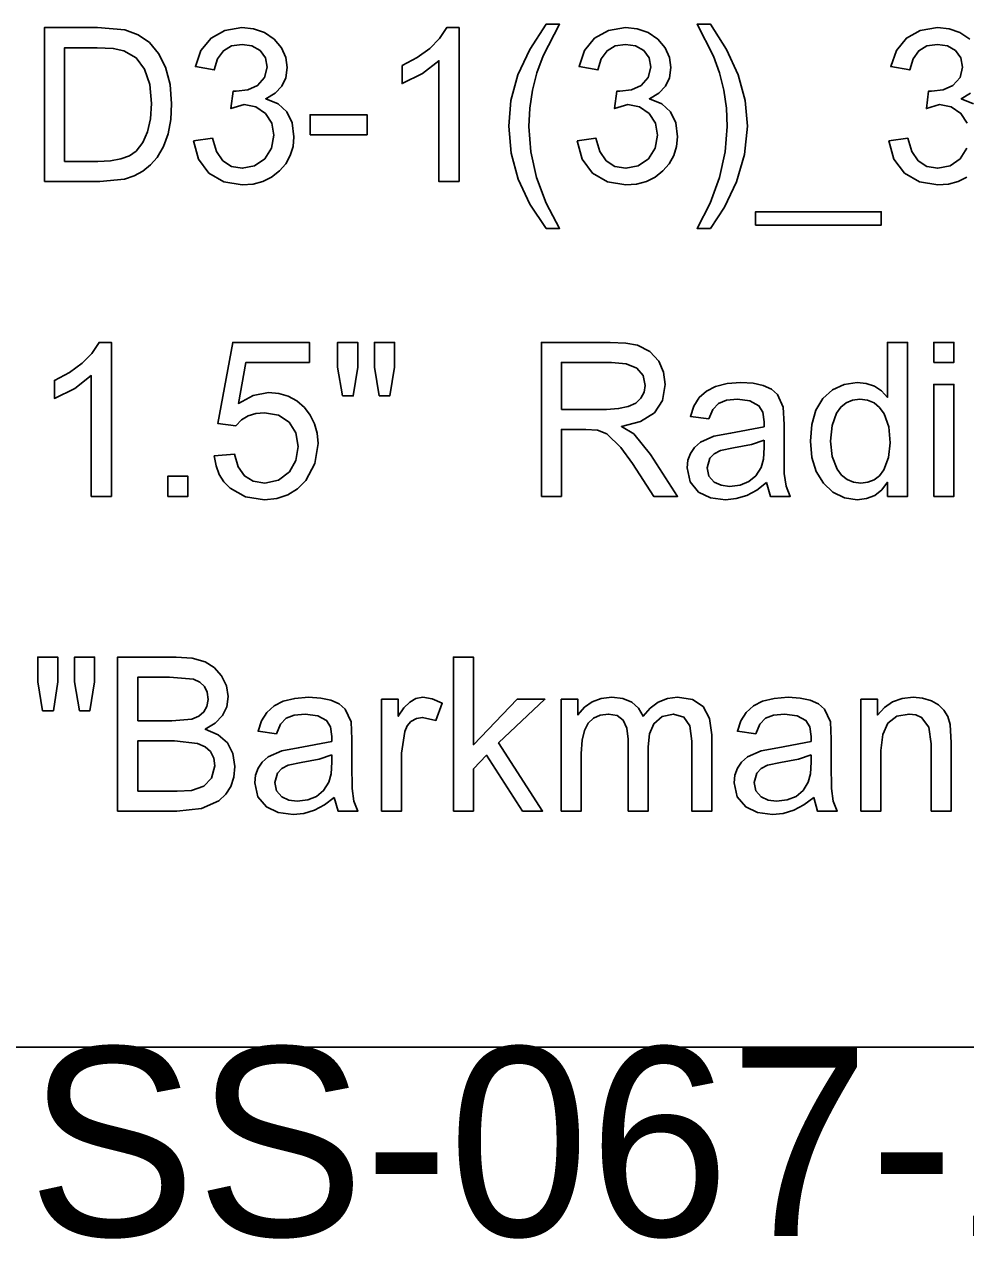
# Model space of a CAD drawing. Extents: x 1001568 to 1002149, y 1840825 to 1841423.
# Drawn here: x 1001932.679 to 1001934.673, y 1840981.063 to 1840983.636 of the extents above; entities that cross this region are included whole.
import ezdxf

# ---------------------------------------------------------------- set-up
doc = ezdxf.new("R2010")
doc.units = 0
for name, color, linetype in [('40', 7, 'Continuous'), ('R_No Plot', 7, 'Continuous'), ('SIGNS', 7, 'Continuous')]:
    doc.layers.add(name, color=color, linetype=linetype)

msp = doc.modelspace()

# ---------------------------------------------------------------- linework, layer by layer
at = {"layer": 'R_No Plot'}
msp.add_line((1001890.6501, 1840981.4691), (1001982.1327, 1840981.4691), dxfattribs=at)
at = {"layer": 'SIGNS'}
for points in [[(1001932.7213, 1840983.3024), (1001932.8389, 1840983.3024), (1001932.8911, 1840983.308), (1001932.9115, 1840983.3146), (1001932.9299, 1840983.3246), (1001932.9459, 1840983.3377), (1001932.9598, 1840983.3538), (1001932.9734, 1840983.3772), (1001932.9831, 1840983.4039), (1001932.9889, 1840983.434), (1001932.9907, 1840983.4673), (1001932.9875, 1840983.5084), (1001932.9779, 1840983.5448), (1001932.9632, 1840983.574), (1001932.944, 1840983.597), (1001932.9201, 1840983.6136), (1001932.8916, 1840983.624), (1001932.8335, 1840983.6287), (1001932.7213, 1840983.6287), (1001932.7213, 1840983.3024)], [(1001934.6815, 1840983.6042), (1001934.6607, 1840983.618), (1001934.6377, 1840983.6261), (1001934.6131, 1840983.6287), (1001934.5767, 1840983.6229), (1001934.5475, 1840983.6064), (1001934.5262, 1840983.5802), (1001934.5144, 1840983.546), (1001934.5545, 1840983.539), (1001934.5615, 1840983.5628), (1001934.5737, 1840983.5798), (1001934.5909, 1840983.5899), (1001934.6132, 1840983.5932), (1001934.6342, 1840983.5898), (1001934.6515, 1840983.5799), (1001934.6628, 1840983.5646), (1001934.6665, 1840983.5452), (1001934.6612, 1840983.5228), (1001934.646, 1840983.5063), (1001934.6256, 1840983.497), (1001934.6006, 1840983.4939), (1001934.5941, 1840983.4939), (1001934.5897, 1840983.4573), (1001934.6176, 1840983.4655), (1001934.6426, 1840983.4609), (1001934.6628, 1840983.4471), (1001934.6763, 1840983.4263)], [(1001932.7638, 1840983.345), (1001932.7638, 1840983.5861), (1001932.8333, 1840983.5861), (1001932.8671, 1840983.5845), (1001932.8898, 1840983.5797), (1001932.9153, 1840983.5644), (1001932.9336, 1840983.5407), (1001932.9446, 1840983.5084), (1001932.9482, 1840983.4679), (1001932.9461, 1840983.4355), (1001932.9399, 1840983.408), (1001932.9296, 1840983.3852), (1001932.9153, 1840983.3671), (1001932.9014, 1840983.3574), (1001932.8834, 1840983.3505), (1001932.861, 1840983.3463), (1001932.8344, 1840983.345), (1001932.7638, 1840983.345)], [(1001934.6896, 1840983.4673), (1001934.6636, 1840983.4779), (1001934.6835, 1840983.4896)], [(1001934.6757, 1840983.3733), (1001934.6614, 1840983.3509), (1001934.6399, 1840983.3357), (1001934.6138, 1840983.3308), (1001934.5906, 1840983.3348), (1001934.5723, 1840983.3468), (1001934.5588, 1840983.3665), (1001934.5504, 1840983.3942), (1001934.5104, 1840983.3887), (1001934.5208, 1840983.3503), (1001934.5432, 1840983.3206), (1001934.5749, 1840983.3017), (1001934.6138, 1840983.2954), (1001934.6365, 1840983.2973), (1001934.6572, 1840983.3028), (1001934.6757, 1840983.312)], [(1001933.7742, 1840982.6358), (1001933.8167, 1840982.6358), (1001933.8167, 1840982.7776), (1001933.8681, 1840982.7776), (1001933.8927, 1840982.7762), (1001933.9129, 1840982.7681), (1001933.9427, 1840982.739), (1001933.9674, 1840982.7056), (1001934.0121, 1840982.6358), (1001934.0625, 1840982.6358), (1001934.0056, 1840982.7245), (1001933.9698, 1840982.768), (1001933.9436, 1840982.7841), (1001933.9844, 1840982.7945), (1001934.0135, 1840982.8128), (1001934.0309, 1840982.839), (1001934.0366, 1840982.873), (1001934.033, 1840982.8988), (1001934.0229, 1840982.9222), (1001934.004, 1840982.943), (1001933.9777, 1840982.956), (1001933.953, 1840982.9604), (1001933.9197, 1840982.962), (1001933.7742, 1840982.962), (1001933.7742, 1840982.6358)], [(1001934.5073, 1840982.6358), (1001934.5499, 1840982.6358), (1001934.5499, 1840982.962), (1001934.5073, 1840982.962), (1001934.5073, 1840982.8455), (1001934.4945, 1840982.8592), (1001934.4796, 1840982.869), (1001934.4623, 1840982.8749), (1001934.443, 1840982.8769), (1001934.4154, 1840982.873), (1001934.3909, 1840982.8615), (1001934.3702, 1840982.8428), (1001934.3557, 1840982.8184), (1001934.3469, 1840982.7882), (1001934.3442, 1840982.7526), (1001934.3474, 1840982.7179), (1001934.3566, 1840982.6882), (1001934.3715, 1840982.6637), (1001934.3917, 1840982.645), (1001934.416, 1840982.6326), (1001934.4431, 1840982.6287), (1001934.463, 1840982.631), (1001934.4804, 1840982.638), (1001934.4952, 1840982.6495), (1001934.5073, 1840982.6657), (1001934.5073, 1840982.6358)], [(1001933.8167, 1840982.8201), (1001933.8167, 1840982.9194), (1001933.9224, 1840982.9194), (1001933.9537, 1840982.9163), (1001933.9761, 1840982.9073), (1001933.9895, 1840982.892), (1001933.994, 1840982.8707), (1001933.9918, 1840982.8566), (1001933.9851, 1840982.8437), (1001933.9742, 1840982.8333), (1001933.9583, 1840982.826), (1001933.9375, 1840982.8216), (1001933.9118, 1840982.8201), (1001933.8167, 1840982.8201)], [(1001934.2513, 1840982.665), (1001934.2593, 1840982.6358), (1001934.3013, 1840982.6358), (1001934.2928, 1840982.6571), (1001934.2888, 1840982.684), (1001934.2886, 1840982.7346), (1001934.2886, 1840982.7879), (1001934.2866, 1840982.8247), (1001934.2741, 1840982.8518), (1001934.2613, 1840982.8628), (1001934.2441, 1840982.8707), (1001934.2226, 1840982.8753), (1001934.1969, 1840982.8769), (1001934.1676, 1840982.8747), (1001934.143, 1840982.8686), (1001934.1236, 1840982.8587), (1001934.1083, 1840982.845), (1001934.097, 1840982.827), (1001934.0898, 1840982.8051), (1001934.1286, 1840982.7998), (1001934.137, 1840982.8198), (1001934.1493, 1840982.8328), (1001934.1661, 1840982.8393), (1001934.1897, 1840982.8414), (1001934.216, 1840982.8379), (1001934.2349, 1840982.8279), (1001934.2432, 1840982.8143), (1001934.2461, 1840982.7936), (1001934.2458, 1840982.7832), (1001934.175, 1840982.7695), (1001934.1398, 1840982.7635), (1001934.1112, 1840982.7504), (1001934.0987, 1840982.7395), (1001934.0898, 1840982.7268), (1001934.0845, 1840982.7122), (1001934.083, 1840982.6959), (1001934.0892, 1840982.6663), (1001934.1073, 1840982.6446), (1001934.1324, 1840982.6326), (1001934.164, 1840982.6287), (1001934.1869, 1840982.631), (1001934.2092, 1840982.6379), (1001934.2306, 1840982.6492), (1001934.2513, 1840982.665)], [(1001934.3868, 1840982.7527), (1001934.3899, 1840982.7856), (1001934.3994, 1840982.812), (1001934.4084, 1840982.8248), (1001934.4197, 1840982.834), (1001934.4332, 1840982.8396), (1001934.449, 1840982.8414), (1001934.4649, 1840982.8394), (1001934.4789, 1840982.8337), (1001934.4906, 1840982.824), (1001934.5001, 1840982.8107), (1001934.5099, 1840982.7832), (1001934.5132, 1840982.7493), (1001934.5098, 1840982.7179), (1001934.4997, 1840982.6921), (1001934.4903, 1840982.6796), (1001934.4791, 1840982.671), (1001934.4658, 1840982.6657), (1001934.4506, 1840982.6641), (1001934.435, 1840982.666), (1001934.4216, 1840982.6715), (1001934.4102, 1840982.6807), (1001934.4007, 1840982.6936), (1001934.3902, 1840982.7203), (1001934.3868, 1840982.7527)], [(1001934.2461, 1840982.7547), (1001934.2461, 1840982.7391), (1001934.2444, 1840982.7146), (1001934.2396, 1840982.6969), (1001934.2287, 1840982.6794), (1001934.2139, 1840982.667), (1001934.1952, 1840982.6595), (1001934.1727, 1840982.657), (1001934.1548, 1840982.6593), (1001934.1402, 1840982.6659), (1001934.1291, 1840982.6789), (1001934.1255, 1840982.6965), (1001934.131, 1840982.7164), (1001934.14, 1840982.7261), (1001934.1535, 1840982.7331), (1001934.1813, 1840982.7387), (1001934.219, 1840982.746), (1001934.2461, 1840982.7547)], [(1001932.8764, 1840981.9691), (1001933.0017, 1840981.9691), (1001933.054, 1840981.9744), (1001933.0907, 1840981.9907), (1001933.1055, 1840982.0047), (1001933.1161, 1840982.0215), (1001933.1224, 1840982.0411), (1001933.1246, 1840982.0636), (1001933.1206, 1840982.0913), (1001933.1089, 1840982.1137), (1001933.0893, 1840982.1308), (1001933.0619, 1840982.1426), (1001933.0832, 1840982.1556), (1001933.0985, 1840982.1715), (1001933.1076, 1840982.1903), (1001933.1105, 1840982.2119), (1001933.1069, 1840982.2346), (1001933.0967, 1840982.2556), (1001933.0811, 1840982.2732), (1001933.0615, 1840982.2854), (1001933.0344, 1840982.2928), (1001933.0006, 1840982.2953), (1001932.8764, 1840982.2953), (1001932.8764, 1840981.9691)], [(1001932.9189, 1840982.1606), (1001932.9189, 1840982.2528), (1001932.986, 1840982.2528), (1001933.037, 1840982.2484), (1001933.0506, 1840982.2423), (1001933.0604, 1840982.2331), (1001933.0661, 1840982.221), (1001933.0679, 1840982.2059), (1001933.0656, 1840982.191), (1001933.0591, 1840982.1791), (1001933.0485, 1840982.1701), (1001933.0338, 1840982.1641), (1001932.9914, 1840982.1606), (1001932.9189, 1840982.1606)], [(1001933.3354, 1840981.9983), (1001933.3434, 1840981.9691), (1001933.3854, 1840981.9691), (1001933.3769, 1840981.9905), (1001933.3729, 1840982.0173), (1001933.3727, 1840982.0679), (1001933.3727, 1840982.1213), (1001933.3708, 1840982.158), (1001933.3582, 1840982.1852), (1001933.3454, 1840982.1962), (1001933.3282, 1840982.204), (1001933.3067, 1840982.2087), (1001933.281, 1840982.2102), (1001933.2517, 1840982.208), (1001933.2271, 1840982.2019), (1001933.2077, 1840982.1921), (1001933.1924, 1840982.1783), (1001933.1811, 1840982.1604), (1001933.1739, 1840982.1384), (1001933.2127, 1840982.1331), (1001933.2211, 1840982.1532), (1001933.2334, 1840982.1661), (1001933.2502, 1840982.1726), (1001933.2738, 1840982.1748), (1001933.3002, 1840982.1712), (1001933.319, 1840982.1612), (1001933.3273, 1840982.1476), (1001933.3302, 1840982.1269), (1001933.3299, 1840982.1166), (1001933.2591, 1840982.1029), (1001933.2239, 1840982.0969), (1001933.1953, 1840982.0838), (1001933.1828, 1840982.0728), (1001933.1739, 1840982.0602), (1001933.1686, 1840982.0456), (1001933.1671, 1840982.0292), (1001933.1733, 1840981.9997), (1001933.1914, 1840981.9779), (1001933.2165, 1840981.9659), (1001933.2481, 1840981.962), (1001933.271, 1840981.9643), (1001933.2933, 1840981.9712), (1001933.3147, 1840981.9825), (1001933.3354, 1840981.9983)], [(1001934.351, 1840981.9983), (1001934.359, 1840981.9691), (1001934.4009, 1840981.9691), (1001934.3925, 1840981.9905), (1001934.3885, 1840982.0173), (1001934.3883, 1840982.0679), (1001934.3883, 1840982.1213), (1001934.3863, 1840982.158), (1001934.3738, 1840982.1852), (1001934.3609, 1840982.1962), (1001934.3438, 1840982.204), (1001934.3223, 1840982.2087), (1001934.2966, 1840982.2102), (1001934.2673, 1840982.208), (1001934.2427, 1840982.2019), (1001934.2233, 1840982.1921), (1001934.208, 1840982.1783), (1001934.1967, 1840982.1604), (1001934.1895, 1840982.1384), (1001934.2283, 1840982.1331), (1001934.2367, 1840982.1532), (1001934.249, 1840982.1661), (1001934.2658, 1840982.1726), (1001934.2894, 1840982.1748), (1001934.3157, 1840982.1712), (1001934.3346, 1840982.1612), (1001934.3429, 1840982.1476), (1001934.3458, 1840982.1269), (1001934.3455, 1840982.1166), (1001934.2747, 1840982.1029), (1001934.2395, 1840982.0969), (1001934.2109, 1840982.0838), (1001934.1984, 1840982.0728), (1001934.1895, 1840982.0602), (1001934.1842, 1840982.0456), (1001934.1826, 1840982.0292), (1001934.1889, 1840981.9997), (1001934.207, 1840981.9779), (1001934.2321, 1840981.9659), (1001934.2637, 1840981.962), (1001934.2866, 1840981.9643), (1001934.3089, 1840981.9712), (1001934.3303, 1840981.9825), (1001934.351, 1840981.9983)], [(1001932.9189, 1840982.0116), (1001932.9189, 1840982.118), (1001932.9966, 1840982.118), (1001933.0456, 1840982.1127), (1001933.0617, 1840982.1054), (1001933.0731, 1840982.0951), (1001933.0799, 1840982.0815), (1001933.0821, 1840982.0649), (1001933.0754, 1840982.0387), (1001933.0588, 1840982.022), (1001933.0329, 1840982.0131), (1001933.0026, 1840982.0116), (1001932.9189, 1840982.0116)], [(1001933.3302, 1840982.088), (1001933.3302, 1840982.0725), (1001933.3285, 1840982.0479), (1001933.3238, 1840982.0303), (1001933.3128, 1840982.0128), (1001933.298, 1840982.0003), (1001933.2793, 1840981.9928), (1001933.2568, 1840981.9904), (1001933.2389, 1840981.9926), (1001933.2243, 1840981.9992), (1001933.2132, 1840982.0122), (1001933.2096, 1840982.0298), (1001933.2152, 1840982.0498), (1001933.2241, 1840982.0594), (1001933.2377, 1840982.0664), (1001933.2654, 1840982.0721), (1001933.3031, 1840982.0793), (1001933.3302, 1840982.088)], [(1001934.3458, 1840982.088), (1001934.3458, 1840982.0725), (1001934.3441, 1840982.0479), (1001934.3393, 1840982.0303), (1001934.3284, 1840982.0128), (1001934.3136, 1840982.0003), (1001934.2949, 1840981.9928), (1001934.2724, 1840981.9904), (1001934.2545, 1840981.9926), (1001934.2399, 1840981.9992), (1001934.2287, 1840982.0122), (1001934.2252, 1840982.0298), (1001934.2307, 1840982.0498), (1001934.2397, 1840982.0594), (1001934.2532, 1840982.0664), (1001934.2809, 1840982.0721), (1001934.3187, 1840982.0793), (1001934.3458, 1840982.088)]]:
    msp.add_lwpolyline(points, dxfattribs=at)
for points in [[(1001933.0371, 1840983.3887), (1001933.0475, 1840983.3503), (1001933.0698, 1840983.3206), (1001933.1015, 1840983.3017), (1001933.1404, 1840983.2954), (1001933.1632, 1840983.2973), (1001933.1839, 1840983.3028), (1001933.2024, 1840983.312), (1001933.219, 1840983.325), (1001933.2324, 1840983.3405), (1001933.2422, 1840983.3578), (1001933.2479, 1840983.3768), (1001933.2499, 1840983.3975), (1001933.2462, 1840983.4272), (1001933.235, 1840983.4506), (1001933.2163, 1840983.4673), (1001933.1903, 1840983.4779), (1001933.2101, 1840983.4896), (1001933.2243, 1840983.5047), (1001933.2329, 1840983.5226), (1001933.2357, 1840983.5439), (1001933.2326, 1840983.5655), (1001933.2237, 1840983.5859), (1001933.2082, 1840983.6042), (1001933.1874, 1840983.618), (1001933.1644, 1840983.6261), (1001933.1398, 1840983.6287), (1001933.1034, 1840983.6229), (1001933.0742, 1840983.6064), (1001933.0529, 1840983.5802), (1001933.0411, 1840983.546), (1001933.0812, 1840983.539), (1001933.0882, 1840983.5628), (1001933.1004, 1840983.5798), (1001933.1176, 1840983.5899), (1001933.1399, 1840983.5932), (1001933.1609, 1840983.5898), (1001933.1782, 1840983.5799), (1001933.1895, 1840983.5646), (1001933.1932, 1840983.5452), (1001933.1878, 1840983.5228), (1001933.1727, 1840983.5063), (1001933.1523, 1840983.497), (1001933.1273, 1840983.4939), (1001933.1208, 1840983.4939), (1001933.1164, 1840983.4573), (1001933.1443, 1840983.4655), (1001933.1693, 1840983.4609), (1001933.1895, 1840983.4471), (1001933.2029, 1840983.4263), (1001933.2074, 1840983.4006), (1001933.2024, 1840983.3733), (1001933.1881, 1840983.3509), (1001933.1666, 1840983.3357), (1001933.1405, 1840983.3308), (1001933.1173, 1840983.3348), (1001933.099, 1840983.3468), (1001933.0855, 1840983.3665), (1001933.0771, 1840983.3942)], [(1001933.5996, 1840983.3024), (1001933.5996, 1840983.6287), (1001933.5736, 1840983.6287), (1001933.5585, 1840983.6054), (1001933.5376, 1840983.5842), (1001933.5111, 1840983.5651), (1001933.479, 1840983.5481), (1001933.479, 1840983.51), (1001933.5221, 1840983.5312), (1001933.557, 1840983.5584), (1001933.557, 1840983.3024)], [(1001933.784, 1840983.2032), (1001933.8128, 1840983.2032), (1001933.7842, 1840983.2572), (1001933.7637, 1840983.3112), (1001933.7514, 1840983.3653), (1001933.7473, 1840983.4194), (1001933.7493, 1840983.4582), (1001933.755, 1840983.4961), (1001933.7644, 1840983.533), (1001933.7778, 1840983.5689), (1001933.8128, 1840983.6357), (1001933.784, 1840983.6357), (1001933.7493, 1840983.5822), (1001933.7245, 1840983.5284), (1001933.7097, 1840983.4742), (1001933.7048, 1840983.4197), (1001933.7098, 1840983.3626), (1001933.7246, 1840983.3075), (1001933.7493, 1840983.2544)], [(1001933.8499, 1840983.3887), (1001933.8602, 1840983.3503), (1001933.8826, 1840983.3206), (1001933.9143, 1840983.3017), (1001933.9532, 1840983.2954), (1001933.9759, 1840983.2973), (1001933.9966, 1840983.3028), (1001934.0151, 1840983.312), (1001934.0317, 1840983.325), (1001934.0451, 1840983.3405), (1001934.0549, 1840983.3578), (1001934.0607, 1840983.3768), (1001934.0626, 1840983.3975), (1001934.0589, 1840983.4272), (1001934.0477, 1840983.4506), (1001934.0291, 1840983.4673), (1001934.003, 1840983.4779), (1001934.0229, 1840983.4896), (1001934.0371, 1840983.5047), (1001934.0456, 1840983.5226), (1001934.0485, 1840983.5439), (1001934.0454, 1840983.5655), (1001934.0364, 1840983.5859), (1001934.021, 1840983.6042), (1001934.0001, 1840983.618), (1001933.9771, 1840983.6261), (1001933.9525, 1840983.6287), (1001933.9162, 1840983.6229), (1001933.8869, 1840983.6064), (1001933.8656, 1840983.5802), (1001933.8539, 1840983.546), (1001933.8939, 1840983.539), (1001933.901, 1840983.5628), (1001933.9132, 1840983.5798), (1001933.9304, 1840983.5899), (1001933.9526, 1840983.5932), (1001933.9737, 1840983.5898), (1001933.9909, 1840983.5799), (1001934.0023, 1840983.5646), (1001934.0059, 1840983.5452), (1001934.0006, 1840983.5228), (1001933.9854, 1840983.5063), (1001933.965, 1840983.497), (1001933.94, 1840983.4939), (1001933.9336, 1840983.4939), (1001933.9291, 1840983.4573), (1001933.9571, 1840983.4655), (1001933.982, 1840983.4609), (1001934.0023, 1840983.4471), (1001934.0157, 1840983.4263), (1001934.0201, 1840983.4006), (1001934.0151, 1840983.3733), (1001934.0008, 1840983.3509), (1001933.9793, 1840983.3357), (1001933.9533, 1840983.3308), (1001933.93, 1840983.3348), (1001933.9117, 1840983.3468), (1001933.8982, 1840983.3665), (1001933.8898, 1840983.3942)], [(1001934.1325, 1840983.2032), (1001934.1621, 1840983.2486), (1001934.1876, 1840983.3022), (1001934.2047, 1840983.3601), (1001934.2105, 1840983.4197), (1001934.2055, 1840983.4742), (1001934.1909, 1840983.5284), (1001934.1665, 1840983.5822), (1001934.1325, 1840983.6357), (1001934.1041, 1840983.6357), (1001934.1385, 1840983.5683), (1001934.1513, 1840983.5329), (1001934.1605, 1840983.4963), (1001934.166, 1840983.4584), (1001934.1679, 1840983.4194), (1001934.1638, 1840983.3653), (1001934.1518, 1840983.3112), (1001934.1319, 1840983.2572), (1001934.1041, 1840983.2032)], [(1001933.2842, 1840983.4017), (1001933.4048, 1840983.4017), (1001933.4048, 1840983.4442), (1001933.2842, 1840983.4442)], [(1001934.2279, 1840983.2103), (1001934.4941, 1840983.2103), (1001934.4941, 1840983.2386), (1001934.2279, 1840983.2386)], [(1001932.8631, 1840982.6358), (1001932.8631, 1840982.962), (1001932.8372, 1840982.962), (1001932.822, 1840982.9387), (1001932.8012, 1840982.9176), (1001932.7747, 1840982.8984), (1001932.7425, 1840982.8814), (1001932.7425, 1840982.8433), (1001932.7856, 1840982.8645), (1001932.8205, 1840982.8918), (1001932.8205, 1840982.6358)], [(1001933.0812, 1840982.7214), (1001933.0848, 1840982.7007), (1001933.0917, 1840982.6824), (1001933.1017, 1840982.6665), (1001933.1149, 1840982.6529), (1001933.1473, 1840982.6347), (1001933.1876, 1840982.6287), (1001933.2137, 1840982.6313), (1001933.237, 1840982.6389), (1001933.2573, 1840982.6515), (1001933.2748, 1840982.6692), (1001933.2944, 1840982.7054), (1001933.301, 1840982.7475), (1001933.2991, 1840982.7694), (1001933.2937, 1840982.7896), (1001933.2846, 1840982.8079), (1001933.272, 1840982.8243), (1001933.2559, 1840982.838), (1001933.238, 1840982.8479), (1001933.2179, 1840982.8536), (1001933.196, 1840982.8556), (1001933.1633, 1840982.8497), (1001933.1321, 1840982.8326), (1001933.1481, 1840982.9194), (1001933.2827, 1840982.9194), (1001933.2827, 1840982.962), (1001933.1201, 1840982.962), (1001933.0884, 1840982.7904), (1001933.1267, 1840982.7855), (1001933.1385, 1840982.7976), (1001933.1527, 1840982.8062), (1001933.1688, 1840982.8113), (1001933.1874, 1840982.8131), (1001933.2171, 1840982.808), (1001933.2396, 1840982.7931), (1001933.2537, 1840982.7703), (1001933.2585, 1840982.7414), (1001933.2539, 1840982.712), (1001933.2403, 1840982.6878), (1001933.2175, 1840982.67), (1001933.1881, 1840982.6641), (1001933.1636, 1840982.6679), (1001933.1448, 1840982.6793), (1001933.1316, 1840982.6984), (1001933.124, 1840982.7251)], [(1001933.3528, 1840982.8485), (1001933.3757, 1840982.8485), (1001933.385, 1840982.9095), (1001933.385, 1840982.962), (1001933.3424, 1840982.962), (1001933.3424, 1840982.9095)], [(1001933.4306, 1840982.8485), (1001933.453, 1840982.8485), (1001933.463, 1840982.9095), (1001933.463, 1840982.962), (1001933.4205, 1840982.962), (1001933.4205, 1840982.9095)], [(1001934.6055, 1840982.9194), (1001934.6481, 1840982.9194), (1001934.6481, 1840982.962), (1001934.6055, 1840982.962)], [(1001934.6055, 1840982.6358), (1001934.6481, 1840982.6358), (1001934.6481, 1840982.8728), (1001934.6055, 1840982.8728)], [(1001932.9825, 1840982.6358), (1001933.0251, 1840982.6358), (1001933.0251, 1840982.6783), (1001932.9825, 1840982.6783)], [(1001932.7175, 1840982.1818), (1001932.7403, 1840982.1818), (1001932.7496, 1840982.2428), (1001932.7496, 1840982.2953), (1001932.7071, 1840982.2953), (1001932.7071, 1840982.2428)], [(1001932.7953, 1840982.1818), (1001932.8177, 1840982.1818), (1001932.8276, 1840982.2428), (1001932.8276, 1840982.2953), (1001932.7851, 1840982.2953), (1001932.7851, 1840982.2428)], [(1001933.5876, 1840981.9691), (1001933.6302, 1840981.9691), (1001933.6302, 1840982.0586), (1001933.6579, 1840982.0876), (1001933.7344, 1840981.9691), (1001933.7768, 1840981.9691), (1001933.6833, 1840982.1138), (1001933.7816, 1840982.2061), (1001933.7228, 1840982.2061), (1001933.6302, 1840982.1097), (1001933.6302, 1840982.2953), (1001933.5876, 1840982.2953)], [(1001933.4354, 1840981.9691), (1001933.478, 1840981.9691), (1001933.478, 1840982.0917), (1001933.4845, 1840982.1381), (1001933.4899, 1840982.1497), (1001933.4977, 1840982.1586), (1001933.5095, 1840982.1654), (1001933.5221, 1840982.1677), (1001933.5507, 1840982.1612), (1001933.5642, 1840982.1976), (1001933.543, 1840982.207), (1001933.5226, 1840982.2102), (1001933.5084, 1840982.2077), (1001933.4952, 1840982.2001), (1001933.4825, 1840982.1876), (1001933.4709, 1840982.1702), (1001933.4709, 1840982.2061), (1001933.4354, 1840982.2061)], [(1001933.8161, 1840981.9691), (1001933.8587, 1840981.9691), (1001933.8587, 1840982.091), (1001933.8603, 1840982.1193), (1001933.8651, 1840982.1401), (1001933.8731, 1840982.1551), (1001933.8844, 1840982.166), (1001933.8989, 1840982.1726), (1001933.9166, 1840982.1748), (1001933.9346, 1840982.1714), (1001933.9476, 1840982.1615), (1001933.9553, 1840982.1449), (1001933.958, 1840982.1217), (1001933.958, 1840981.9691), (1001934.0005, 1840981.9691), (1001934.0005, 1840982.1055), (1001934.0035, 1840982.1329), (1001934.0126, 1840982.1542), (1001934.0299, 1840982.1697), (1001934.0539, 1840982.1748), (1001934.0761, 1840982.1683), (1001934.0885, 1840982.1497), (1001934.0927, 1840982.117), (1001934.0927, 1840981.9691), (1001934.1353, 1840981.9691), (1001934.1353, 1840982.131), (1001934.1306, 1840982.1656), (1001934.117, 1840982.1904), (1001934.0943, 1840982.2052), (1001934.0625, 1840982.2102), (1001934.041, 1840982.2077), (1001934.0218, 1840982.2001), (1001934.0046, 1840982.1875), (1001933.9897, 1840982.17), (1001933.9798, 1840982.1875), (1001933.9654, 1840982.2001), (1001933.9464, 1840982.2077), (1001933.9231, 1840982.2102), (1001933.9008, 1840982.2078), (1001933.8816, 1840982.2008), (1001933.8651, 1840982.1892), (1001933.8516, 1840982.1729), (1001933.8516, 1840982.2061), (1001933.8161, 1840982.2061)], [(1001934.451, 1840981.9691), (1001934.4936, 1840981.9691), (1001934.4936, 1840982.0974), (1001934.4972, 1840982.1312), (1001934.5084, 1840982.1554), (1001934.527, 1840982.1699), (1001934.5532, 1840982.1748), (1001934.5674, 1840982.1729), (1001934.5797, 1840982.1674), (1001934.5949, 1840982.147), (1001934.6, 1840982.1119), (1001934.6, 1840981.9691), (1001934.6425, 1840981.9691), (1001934.6425, 1840982.114), (1001934.6403, 1840982.1529), (1001934.635, 1840982.1694), (1001934.6267, 1840982.1833), (1001934.6153, 1840982.1942), (1001934.6009, 1840982.2025), (1001934.5818, 1840982.2082), (1001934.5617, 1840982.2102), (1001934.5386, 1840982.2077), (1001934.5183, 1840982.2006), (1001934.5009, 1840982.1887), (1001934.4865, 1840982.1724), (1001934.4865, 1840982.2061), (1001934.451, 1840982.2061)]]:
    msp.add_lwpolyline(points, close=True, dxfattribs=at)

# ---------------------------------------------------------------- texts
at = {"layer": '40'}
msp.add_text('SS-067-10-STA149+15NB', height=0.4, rotation=0, dxfattribs=at).set_placement((1001932.6858, 1840981.0691))

doc.saveas('drawing.dxf')
